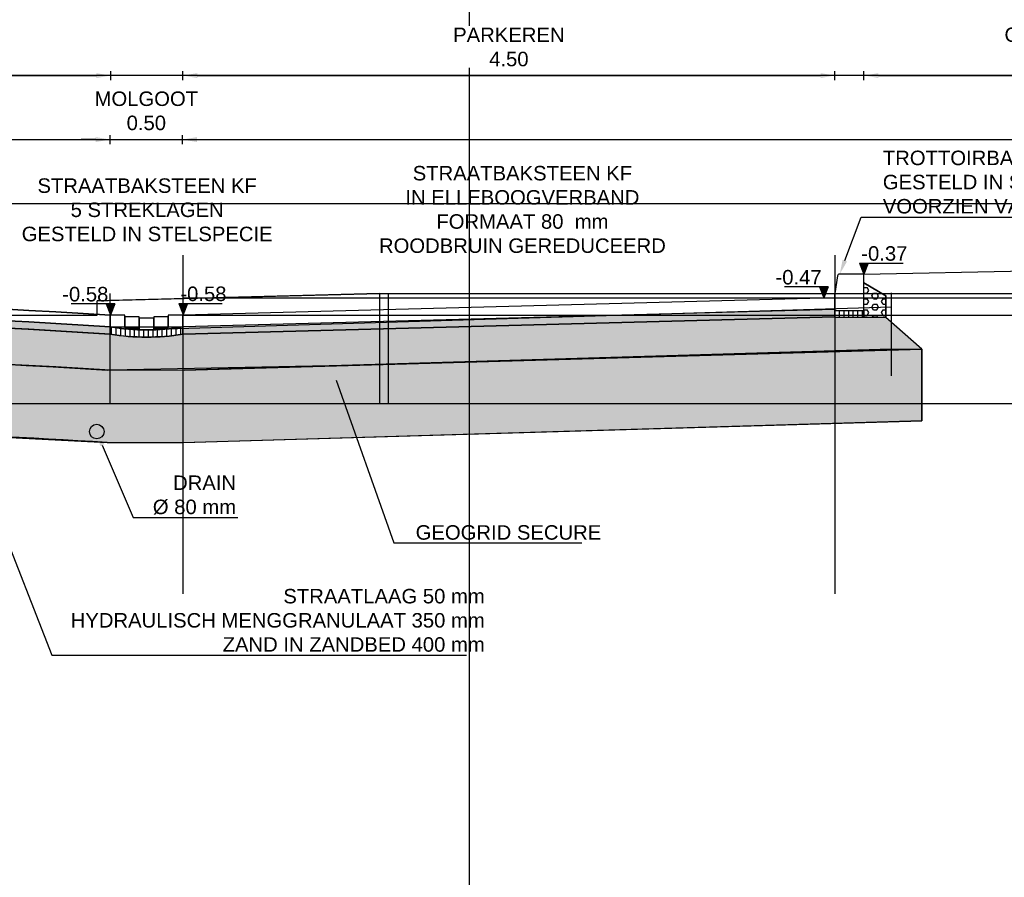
# Model space of a CAD drawing. Header units: metres. Extents: x 252743 to 254903, y 592696 to 593766.
# Tile 264 of 271: x 254687.2 to 254694, y 593435.48 to 593441.4. Entities that reach past the tile are written whole.
import ezdxf
from ezdxf import colors
from ezdxf.entities.mleader import LeaderData, LeaderLine
from ezdxf.math import Vec2, Vec3

# ---------------------------------------------------------------- set-up
doc = ezdxf.new("R2010")
doc.units = ezdxf.units.M
for name, color, linetype in [('B-WB-PROFIEL-LIJN', 8, 'Continuous'), ('N-WB-PROFIEL-ARC', 8, 'Continuous'), ('N-WB-PROFIEL-ARC BETON', 8, 'Continuous'), ('N-WB-PROFIEL-ARC MENGGRANULAAT', 1, 'Continuous'), ('N-WB-PROFIEL-ARC STELSPECIE', 8, 'Continuous'), ('N-WB-PROFIEL-ARC ZAND', 8, 'Continuous'), ('N-WB-PROFIEL-FUNDERINGSBEWAPENINGSMAT', 1, 'ZIGZAG'), ('N-WB-PROFIEL-LIJN', 3, 'Continuous'), ('N-WB-PROFIEL-MAATVOERING', 7, 'Continuous'), ('N-WB-PROFIEL-TEKST 50', 7, 'Continuous')]:
    doc.layers.add(name, color=color, linetype=linetype)
doc.layers.add('N-WB-PROFIEL-HULP', color=6, linetype='Continuous', plot=False)
doc.layers.get('0').freeze()
doc.styles.add('N_STANDAARD HOLLEMA', font='arial.ttf', dxfattribs={"height": 2})
doc.styles.add('N_STANDARD 50', font='arial.ttf', dxfattribs={"height": 0.1})
doc.linetypes.add('ZIGZAG', pattern='A,0.00254,-5.08,[131,ltypeshp.shx,S=5.08,R=0,X=-5.08,Y=0],-10.16,[131,ltypeshp.shx,S=5.08,R=180,X=5.08,Y=0],-5.08', length=20.32254)
doc.dimstyles.new('N_DIMENSION 50', dxfattribs={"dimtxt": 0.1, "dimasz": 0.1, "dimexe": 0.03125, "dimexo": 0.03125, "dimgap": 0.0625, "dimtad": 1, "dimzin": 3, "dimdsep": 46, "dimtxsty": 'N_STANDARD 50', "dimcen": 0, "dimazin": 3, "dimtfac": 1, "dimtix": 1, "dimtmove": 2, "dimatfit": 3, "dimfxl": 0.03125, "dimfxlon": 1, "dimtfill": 1, "dimtolj": 1, "dimtzin": 0, "dimarcsym": 0})

# ---------------------------------------------------------------- blocks, each defined once
blk = doc.blocks.new('HOOGTE PROFIEL')
blk.add_hatch(color=256).paths.add_polyline_path([(259012.3851, 473788.588), (259012.3551, 473788.6634), (259012.4152, 473788.6634)])
for p, q in [((259012.3551, 473788.6634), (259012.6551, 473788.6634)), ((259012.3551, 473788.6634), (259012.3851, 473788.588)), ((259012.4152, 473788.6634), (259012.3851, 473788.588))]:
    blk.add_line(p, q)
blk = doc.blocks.new('HOOGTE')
blk.add_blockref('HOOGTE PROFIEL', (-259012.3851, -473788.588))
at = {"style": 'N_STANDARD 50'}
blk.add_attdef('HOOGTE', (-0.0186, 0.0926), '', height=0.1, dxfattribs=at)
blk = doc.blocks.new('*D590')
at = {"layer": 'Defpoints', "color": 0, "transparency": 16777216}
for p in [(254687.8325, 593441.0098), (254681.8333, 593438.8397), (254687.8325, 593438.8536)]:
    blk.add_point(p, dxfattribs=at)
at = {"layer": 'N-WB-PROFIEL-MAATVOERING', "color": 0, "lineweight": -2, "transparency": 16777216}
for p, q in [((254681.8333, 593440.9786), (254681.8333, 593441.0411)), ((254681.9333, 593441.0098), (254687.7325, 593441.0098)), ((254687.8325, 593440.9786), (254687.8325, 593441.0411))]:
    blk.add_line(p, q, dxfattribs=at)
at = {"layer": 'N-WB-PROFIEL-MAATVOERING', "color": 0, "transparency": 16777216}
for points in [[(254681.9333, 593441.0265), (254681.9333, 593440.9932), (254681.8333, 593441.0098)], [(254687.7325, 593441.0265), (254687.7325, 593440.9932), (254687.8325, 593441.0098)]]:
    blk.add_solid(points, dxfattribs=at)
at = {"layer": 'N-WB-PROFIEL-MAATVOERING', "color": 0, "transparency": 16777216, "insert": (254684.8329, 593441.2067), "char_height": 0.1, "attachment_point": 5, "style": 'N_STANDARD 50', "bg_fill": 3, "box_fill_scale": 1.1, "bg_fill_color": 256, "bg_fill_true_color": 13158600, "bg_fill_transparency": 0}
blk.add_mtext('\\A1;RIJBAAN\\P6.00', dxfattribs=at)
blk = doc.blocks.new('*D591')
at = {"layer": 'Defpoints', "color": 0, "transparency": 16777216}
for p in [(254692.8282, 593441.0098), (254688.328, 593438.9195), (254692.8282, 593438.9195)]:
    blk.add_point(p, dxfattribs=at)
at = {"layer": 'N-WB-PROFIEL-MAATVOERING', "color": 0, "lineweight": -2, "transparency": 16777216}
for p, q in [((254688.328, 593440.9786), (254688.328, 593441.0411)), ((254688.428, 593441.0098), (254692.7282, 593441.0098)), ((254692.8282, 593440.9786), (254692.8282, 593441.0411))]:
    blk.add_line(p, q, dxfattribs=at)
at = {"layer": 'N-WB-PROFIEL-MAATVOERING', "color": 0, "transparency": 16777216}
for points in [[(254688.428, 593441.0265), (254688.428, 593440.9932), (254688.328, 593441.0098)], [(254692.7282, 593441.0265), (254692.7282, 593440.9932), (254692.8282, 593441.0098)]]:
    blk.add_solid(points, dxfattribs=at)
at = {"layer": 'N-WB-PROFIEL-MAATVOERING', "color": 0, "transparency": 16777216, "insert": (254690.5781, 593441.2067), "char_height": 0.1, "attachment_point": 5, "style": 'N_STANDARD 50', "bg_fill": 3, "box_fill_scale": 1.1, "bg_fill_color": 256, "bg_fill_true_color": 13158600, "bg_fill_transparency": 0}
blk.add_mtext('\\A1;PARKEREN\\P4.50', dxfattribs=at)
blk = doc.blocks.new('*D592')
at = {"layer": 'Defpoints', "color": 0, "transparency": 16777216}
for p in [(254688.3256, 593440.5682), (254687.8282, 593438.9195), (254688.3256, 593438.9195)]:
    blk.add_point(p, dxfattribs=at)
at = {"layer": 'N-WB-PROFIEL-MAATVOERING', "color": 0, "lineweight": -2, "transparency": 16777216}
for p, q in [((254687.8282, 593440.537), (254687.8282, 593440.5995)), ((254688.3256, 593440.537), (254688.3256, 593440.5995)), ((254687.7282, 593440.5682), (254687.6282, 593440.5682)), ((254687.8282, 593440.5682), (254688.3256, 593440.5682)), ((254688.4256, 593440.5682), (254688.5256, 593440.5682))]:
    blk.add_line(p, q, dxfattribs=at)
at = {"layer": 'N-WB-PROFIEL-MAATVOERING', "color": 0, "transparency": 16777216}
for points in [[(254687.7282, 593440.5849), (254687.7282, 593440.5515), (254687.8282, 593440.5682)], [(254688.4256, 593440.5849), (254688.4256, 593440.5515), (254688.3256, 593440.5682)]]:
    blk.add_solid(points, dxfattribs=at)
at = {"layer": 'N-WB-PROFIEL-MAATVOERING', "color": 0, "transparency": 16777216, "insert": (254688.0769, 593440.766), "char_height": 0.1, "attachment_point": 5, "style": 'N_STANDARD 50', "bg_fill": 3, "box_fill_scale": 1.1, "bg_fill_color": 256, "bg_fill_true_color": 13158600, "bg_fill_transparency": 0}
blk.add_mtext('\\A1;MOLGOOT\\P0.50', dxfattribs=at)
blk = doc.blocks.new('*D593')
at = {"layer": 'Defpoints', "color": 0, "transparency": 16777216}
for p in [(254695.4787, 593441.0098), (254695.4787, 593439.2553), (254693.028, 593439.2034)]:
    blk.add_point(p, dxfattribs=at)
at = {"layer": 'N-WB-PROFIEL-MAATVOERING', "color": 0, "lineweight": -2, "transparency": 16777216}
for p, q in [((254693.028, 593440.9786), (254693.028, 593441.0411)), ((254693.128, 593441.0098), (254695.3787, 593441.0098)), ((254695.4787, 593440.9786), (254695.4787, 593441.0411))]:
    blk.add_line(p, q, dxfattribs=at)
at = {"layer": 'N-WB-PROFIEL-MAATVOERING', "color": 0, "transparency": 16777216}
for points in [[(254693.128, 593441.0265), (254693.128, 593440.9932), (254693.028, 593441.0098)], [(254695.3787, 593441.0265), (254695.3787, 593440.9932), (254695.4787, 593441.0098)]]:
    blk.add_solid(points, dxfattribs=at)
at = {"layer": 'N-WB-PROFIEL-MAATVOERING', "color": 0, "transparency": 16777216, "insert": (254694.2533, 593441.2076), "char_height": 0.1, "attachment_point": 5, "style": 'N_STANDARD 50', "bg_fill": 3, "box_fill_scale": 1.1, "bg_fill_color": 256, "bg_fill_true_color": 13158600, "bg_fill_transparency": 0}
blk.add_mtext('\\A1;GROEN\\P2.45', dxfattribs=at)

msp = doc.modelspace()

# ---------------------------------------------------------------- hatches: boundary and pattern name
at = {"layer": 'N-WB-PROFIEL-ARC'}
h = msp.add_hatch(dxfattribs=at)
h.set_pattern_fill('AR-SAND', color=256, scale=0.001)
h.set_pattern_definition([(37.5, (-6.415185, -5.384017), (-0.001600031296, 0.048941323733), [0, -0.038608, 0, -0.04318, 0, -0.041275]), (7.5, (-6.415185, -5.38402), (0.044952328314, 0.071682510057), [0, -0.020828, 0, -0.034798, 0, -0.013335]), (327.5, (-6.446427, -5.384017), (0.0790992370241, 0.0001437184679), [0, -0.0127, 0, -0.04572, 0, -0.05969]), (317.5, (-6.44643, -5.38402), (0.076355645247, 0.022292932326), [0, -0.00635, 0, -0.029972, 0, -0.03429])])
edge = h.paths.add_edge_path()
edge.add_arc((254684.8281, 593394.4045), 44.9215, 86.17605, 93.82918, ccw=False)
edge.add_line((254687.824, 593439.226), (254687.8268, 593439.226))
edge.add_line((254687.8268, 593439.226), (254687.8273, 593439.2759))
edge.add_arc((254684.8282, 593394.406), 44.97, 86.17599, 93.82511)
edge.add_line((254681.8282, 593439.2758), (254681.8282, 593439.2257))
h = msp.add_hatch(dxfattribs=at)
h.set_pattern_fill('AR-SAND', color=256, scale=0.001)
h.set_pattern_definition([(37.5, (-6.414327, -5.38186), (-0.001600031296, 0.048941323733), [0, -0.038608, 0, -0.04318, 0, -0.041275]), (7.5, (-6.41433, -5.38186), (0.044952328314, 0.071682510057), [0, -0.020828, 0, -0.034798, 0, -0.013335]), (327.5, (-6.44557, -5.38186), (0.0790992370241, 0.0001437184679), [0, -0.0127, 0, -0.04572, 0, -0.05969]), (317.5, (-6.44557, -5.38186), (0.076355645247, 0.022292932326), [0, -0.00635, 0, -0.029972, 0, -0.03429])])
h.paths.add_polyline_path([(254688.328, 593439.276), (254688.328, 593439.2247), (254692.828, 593439.346), (254692.828, 593439.396)])
at = {"layer": 'N-WB-PROFIEL-ARC BETON'}
h = msp.add_hatch(dxfattribs=at)
h.set_pattern_fill('HEX', color=256, scale=0.007, style=0)
h.set_pattern_definition([(0, (254804.84125, 593411.984836), (0, 0.038494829), [0.022225, -0.04445]), (120, (254804.84125, 593411.984836), (-0.0333375, -0.019247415), [0.022225, -0.04445]), (60, (254804.863473, 593411.984836), (-0.0333375, 0.019247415), [0.022225, -0.04445])])
h.paths.add_polyline_path([(254693.028, 593439.5799), (254693.178, 593439.4899), (254693.178, 593439.3399), (254693.028, 593439.3399), (254693.028, 593439.3899)])
at = {"layer": 'N-WB-PROFIEL-ARC MENGGRANULAAT'}
h = msp.add_hatch(dxfattribs=at)
h.set_pattern_fill('AR-CONC', color=256, scale=0.002, style=0)
h.set_pattern_definition([(50, (0, 0.4365), (0.36436933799, -0.03187817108), [0.0381, -0.4191]), (355, (0, 0.4365), (-0.07048684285, 0.38211369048), [0.03048, -0.33528116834]), (100.4514447, (0.03036, 0.43384), (0.29388249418, 0.35023550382), [0.0323800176, -0.3561804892]), (46.1842, (0, 0.5381), (0.54215808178, -0.08408465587), [0.05715, -0.62865]), (96.63555761, (0.0452, 0.5311), (0.4748082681, 0.4948522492), [0.0485700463, -0.5342712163]), (351.18415117, (0, 0.5381), (0.47480826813, 0.49485224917), [0.04571993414, -0.50291946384]), (21, (0.0508, 0.5127), (0.30322878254, -0.20453039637), [0.0381, -0.4191]), (326, (0.0508, 0.5127), (0.1236040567, 0.36837593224), [0.03048, -0.33528]), (71.451445, (0.07607, 0.49566), (0.42683283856, 0.16384553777), [0.0323800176, -0.3561798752]), (37.5, (0, 0.4365), (0.0061772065, 0.169110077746), [0, -0.331216, 0, -0.34036, 0, -0.33655]), (7.5, (0, 0.4365), (0.13363932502, 0.200361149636), [0, -0.194056, 0, -0.323596, 0, -0.12827]), (327.5, (-0.11328, 0.4365), (0.271181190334, -0.011457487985), [0, -0.127, 0, -0.39624, 0, -0.52578]), (317.5, (-0.16408, 0.4365), (0.29625836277, 0.05085298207), [0, -0.1651, 0, -0.263144, 0, -0.37338])])
edge = h.paths.add_edge_path()
edge.add_line((254681.4833, 593439.156), (254681.3063, 593438.9785))
edge.add_line((254681.3063, 593438.9785), (254681.5887, 593438.9752))
edge.add_line((254681.5887, 593438.9752), (254681.8282, 593438.9752))
edge.add_arc((254684.8543, 593393.6087), 45.4673, 86.24981, 93.81623, ccw=False)
edge.add_line((254687.8282, 593438.9786), (254688.337, 593438.9761))
edge.add_line((254688.337, 593438.9761), (254693.219, 593439.1226))
edge.add_line((254693.219, 593439.1226), (254693.4272, 593439.1226))
edge.add_line((254693.4272, 593439.1226), (254693.178, 593439.3399))
edge.add_line((254693.178, 593439.3399), (254692.828, 593439.3399))
edge.add_line((254692.828, 593439.3399), (254692.828, 593439.346))
edge.add_line((254692.828, 593439.346), (254688.328, 593439.2247))
edge.add_arc((254688.0774, 593440.8029), 1.598, 260.97748, 279.02252, ccw=False)
edge.add_arc((254684.8301, 593394.9508), 44.3752, 86.12776, 93.87224)
edge.add_line((254681.8333, 593439.2247), (254681.8333, 593439.156))
edge.add_line((254681.8333, 593439.156), (254681.4833, 593439.156))
at = {"layer": 'N-WB-PROFIEL-ARC STELSPECIE'}
h = msp.add_hatch(dxfattribs=at)
h.set_pattern_fill('LINE', color=256, scale=0.01, angle=90, style=0)
h.set_pattern_definition([(90, (254804.841248, 593411.984836), (-0.03175, 2e-18), [])])
h.paths.add_polyline_path([(254692.828, 593439.3899), (254693.028, 593439.3899), (254693.028, 593439.3399), (254692.828, 593439.3399)])
h = msp.add_hatch(dxfattribs=at)
h.set_pattern_fill('LINE', color=256, scale=0.01, angle=90, style=0)
h.set_pattern_definition([(90, (52261.331095, 35720.393813), (-0.03175, 2e-18), [])])
edge = h.paths.add_edge_path()
edge.add_line((254688.328, 593439.2247), (254688.328, 593439.276))
edge.add_arc((254688.0772, 593440.759), 1.504, 260.45704, 279.59829, ccw=False)
edge.add_line((254687.8279, 593439.2758), (254687.8277, 593439.2254))
edge.add_arc((254688.08, 593440.7721), 1.5671, 260.73488, 279.10638)
at = {"layer": 'N-WB-PROFIEL-ARC ZAND'}
h = msp.add_hatch(dxfattribs=at)
h.set_pattern_fill('AR-SAND', color=256, scale=0.002, style=0)
h.set_pattern_definition([(37.5, (0, 0.4365), (-0.003200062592, 0.097882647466), [0, -0.077216, 0, -0.08636, 0, -0.08255]), (7.5, (0, 0.4365), (0.089904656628, 0.143365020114), [0, -0.041656, 0, -0.069596, 0, -0.02667]), (327.5, (-0.06248, 0.4365), (0.158198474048, 0.000287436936), [0, -0.0254, 0, -0.09144, 0, -0.11938]), (317.5, (-0.06248, 0.4365), (0.152711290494, 0.044585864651), [0, -0.0127, 0, -0.059944, 0, -0.06858])])
edge = h.paths.add_edge_path()
edge.add_line((254693.4272, 593439.1225), (254693.427, 593438.6276))
edge.add_line((254693.427, 593438.6276), (254693.352, 593438.6263))
edge.add_line((254693.352, 593438.6263), (254688.3345, 593438.4761))
edge.add_line((254688.3345, 593438.4761), (254687.8057, 593438.4787))
edge.add_arc((254684.5693, 593385.0142), 53.5624, 86.53589, 93.46411)
edge.add_line((254681.3329, 593438.4787), (254681.3329, 593438.2563))
edge.add_line((254681.3329, 593438.2563), (254679.7333, 593438.2563))
edge.add_line((254679.7333, 593438.2563), (254679.7333, 593439.3055))
edge.add_line((254679.7333, 593439.3055), (254679.8333, 593439.306))
edge.add_line((254679.8333, 593439.306), (254679.8337, 593439.446))
edge.add_line((254679.8337, 593439.446), (254681.6333, 593439.396))
edge.add_line((254681.6333, 593439.396), (254681.4833, 593439.306))
edge.add_line((254681.4833, 593439.306), (254681.4833, 593439.156))
edge.add_line((254681.4833, 593439.156), (254681.3063, 593438.9785))
edge.add_line((254681.3063, 593438.9785), (254681.8282, 593438.9752))
edge.add_arc((254684.8543, 593393.6087), 45.4673, 86.24981, 93.81623, ccw=False)
edge.add_line((254687.8282, 593438.9786), (254689.6887, 593439.0167))
edge.add_line((254689.6887, 593439.0167), (254693.219, 593439.1226))
edge.add_line((254693.219, 593439.1226), (254693.4272, 593439.1225))

# ---------------------------------------------------------------- linework, layer by layer
at = {"layer": 'B-WB-PROFIEL-LIJN', "color": 8}
msp.add_line((254693.219, 593439.4113), (254688.219, 593439.261), dxfattribs=at)
at = {"layer": 'B-WB-PROFIEL-LIJN'}
msp.add_lwpolyline([(254679.7287, 593439.506), (254679.7887, 593439.506), (254681.5887, 593439.456), (254681.7387, 593439.456), (254681.7387, 593439.356), (254687.7387, 593439.356), (254687.7387, 593439.456), (254687.8887, 593439.4599), (254689.6887, 593439.506), (254695.4787, 593439.506)], dxfattribs=at)
at = {"layer": 'N-WB-PROFIEL-FUNDERINGSBEWAPENINGSMAT', "ltscale": 0.1}
for p, q in [((254688.337, 593438.9761), (254693.4272, 593439.1226)), ((254687.8282, 593438.9786), (254688.337, 593438.9761))]:
    msp.add_line(p, q, dxfattribs=at)
msp.add_lwpolyline([(254681.8282, 593438.9752, -0.033043), (254687.8282, 593438.9786)], format="xyb", dxfattribs=at)
at = {"layer": 'N-WB-PROFIEL-HULP'}
for p, q in [((254690.3033, 593454.2684), (254690.3033, 593413.6297)), ((254696.6535, 593441.0098), (254676.5342, 593441.0098)), ((254687.8282, 593438.746), (254687.8282, 593439.506)), ((254689.6887, 593438.746), (254689.6887, 593439.506)), ((254689.7487, 593438.746), (254689.7487, 593439.506)), ((254692.8282, 593439.356), (254692.8282, 593439.506)), ((254693.219, 593438.9382), (254693.219, 593439.5113)), ((254688.3323, 593439.476), (254696.3289, 593439.476)), ((254688.3323, 593439.356), (254696.3289, 593439.356)), ((254687.8282, 593439.276), (254688.2482, 593439.276)), ((254679.7333, 593438.746), (254695.4787, 593438.7479))]:
    msp.add_line(p, q, dxfattribs=at)
for points in [[(254693.028, 593439.5799), (254693.178, 593439.4899), (254693.178, 593439.3399), (254693.028, 593439.3399), (254693.028, 593439.3899)], [(254688.328, 593439.276), (254688.328, 593439.2247), (254692.828, 593439.346), (254692.828, 593439.396)], [(254692.828, 593439.3899), (254693.028, 593439.3899), (254693.028, 593439.3399), (254692.828, 593439.3399)]]:
    msp.add_lwpolyline(points, close=True, dxfattribs=at)
for points in [[(254689.6887, 593438.746), (254689.6887, 593439.506), (254687.7387, 593439.456)], [(254681.7387, 593439.456), (254681.7387, 593439.356), (254687.7387, 593439.356), (254687.7387, 593439.456)]]:
    msp.add_lwpolyline(points, dxfattribs=at)
for points in [[(254693.4272, 593439.1225), (254693.427, 593438.6276), (254693.352, 593438.6263), (254688.3345, 593438.4761), (254687.8057, 593438.4787, 0.030239), (254681.3329, 593438.4787), (254681.3329, 593438.2563), (254679.7333, 593438.2563), (254679.7333, 593439.3055), (254679.8333, 593439.306), (254679.8337, 593439.446), (254681.6333, 593439.396), (254681.6333, 593439.396), (254681.4833, 593439.306), (254681.4833, 593439.156), (254681.3063, 593438.9785), (254681.8282, 593438.9752, -0.033027), (254687.8282, 593438.9786), (254689.6887, 593439.0167), (254693.219, 593439.1226)], [(254681.8282, 593439.2257, -0.033406), (254687.824, 593439.226), (254687.8268, 593439.226), (254687.8273, 593439.2759, 0.033388), (254681.8282, 593439.2758)], [(254681.4833, 593439.156), (254681.3063, 593438.9785), (254681.5887, 593438.9752), (254681.8282, 593438.9752, -0.033027), (254687.8282, 593438.9786), (254688.337, 593438.9761), (254693.219, 593439.1226), (254693.4272, 593439.1226), (254693.178, 593439.3399), (254692.828, 593439.3399), (254692.828, 593439.346), (254688.328, 593439.2247, -0.078899), (254687.8268, 593439.2247, 0.033805), (254681.8333, 593439.2247), (254681.8333, 593439.156)], [(254688.328, 593439.2247), (254688.328, 593439.276, -0.083714), (254687.8279, 593439.2758), (254687.8277, 593439.2254, 0.080333)]]:
    msp.add_lwpolyline(points, format="xyb", close=True, dxfattribs=at)
msp.add_lwpolyline([(254687.8282, 593439.276, 0.084034), (254688.3292, 593439.276)], format="xyb", dxfattribs=at)
at = {"layer": 'N-WB-PROFIEL-LIJN'}
for p, q in [((254693.028, 593439.6399), (254695.4787, 593439.6918)), ((254693.178, 593439.4899), (254693.028, 593439.5799)), ((254692.8282, 593439.476), (254688.328, 593439.356)), ((254693.178, 593439.3399), (254693.178, 593439.4899)), ((254692.8282, 593439.396), (254688.3301, 593439.276)), ((254692.828, 593439.3899), (254692.828, 593439.3399)), ((254693.028, 593439.3899), (254693.028, 593439.3399)), ((254692.828, 593439.346), (254688.3315, 593439.2261)), ((254693.178, 593439.3399), (254692.828, 593439.3399)), ((254693.4272, 593439.1226), (254693.178, 593439.3399)), ((254693.219, 593439.1226), (254688.337, 593438.9761)), ((254693.427, 593438.6276), (254693.4272, 593439.1225)), ((254693.352, 593438.6263), (254693.4272, 593438.6276))]:
    msp.add_line(p, q, dxfattribs=at)
msp.add_lwpolyline([(254693.028, 593439.3899), (254693.028, 593439.6399), (254692.861, 593439.6399, 0.371763), (254692.8461, 593439.6271), (254692.8282, 593439.506, 0.036786), (254692.828, 593439.5038), (254692.828, 593439.3899)], format="xyb", close=True, dxfattribs=at)
for points in [[(254681.8282, 593439.356), (254681.8282, 593439.356, -0.033333), (254687.8282, 593439.356)], [(254681.8282, 593439.2758, -0.033388), (254687.8273, 593439.2759, -0.033333)], [(254681.8315, 593439.2259, -0.033388), (254687.824, 593439.226, -0.033388)], [(254681.8282, 593438.9752, -0.0335), (254687.8073, 593438.9766, -0.033388)]]:
    msp.add_lwpolyline(points, format="xyb", dxfattribs=at)
for points in [[(254687.8282, 593439.356), (254687.8282, 593439.276), (254687.9282, 593439.276), (254687.9282, 593439.356)], [(254687.9282, 593439.3463), (254687.9282, 593439.2663), (254688.0282, 593439.2663), (254688.0282, 593439.3463)], [(254688.0282, 593439.3351), (254688.0282, 593439.2551), (254688.1282, 593439.2551), (254688.1282, 593439.3351)], [(254688.1282, 593439.3463), (254688.1282, 593439.2663), (254688.2282, 593439.2663), (254688.2282, 593439.3463)], [(254688.228, 593439.356), (254688.228, 593439.276), (254688.328, 593439.276), (254688.328, 593439.356)]]:
    msp.add_lwpolyline(points, close=True, dxfattribs=at)
for points in [[(254687.8081, 593438.9787), (254688.337, 593438.9761)], [(254686.6823, 593438.5349), (254687.8057, 593438.4787), (254688.328, 593438.4787), (254693.427, 593438.6276)], [(254687.8057, 593438.4787), (254688.3345, 593438.4761)]]:
    msp.add_lwpolyline(points, dxfattribs=at)
msp.add_circle((254687.7349, 593438.5536), 0.05, dxfattribs=at)
msp.add_arc((254684.8282, 593394.406), 45.05, 86.1817, 93.8183, dxfattribs=at)

# ---------------------------------------------------------------- block references
at = {"layer": 'N-WB-PROFIEL-TEKST 50'}
ref = msp.add_blockref('HOOGTE', (254692.7505, 593439.476), dxfattribs=dict(at, xscale=-1))
ref.add_attrib('HOOGTE', '-0.47', (254692.4177, 593439.5686), dxfattribs={"layer": '0', "height": 0.1, "style": 'N_STANDARD 50'})
ref = msp.add_blockref('HOOGTE', (254687.8294, 593439.3591), dxfattribs=dict(at, xscale=-1))
ref.add_attrib('HOOGTE', '-0.58', (254687.4965, 593439.4516), dxfattribs={"layer": '0', "height": 0.1, "style": 'N_STANDARD 50'})
msp.add_blockref('HOOGTE', (254688.3301, 593439.3614), dxfattribs=at).add_auto_attribs({'HOOGTE': '-0.58'})

# ---------------------------------------------------------------- leaders
ml = msp.add_multileader_mtext('Standard', dxfattribs=at)
ml.set_content('STRAATLAAG 50 mm\\PHYDRAULISCH MENGGRANULAAT 350 mm \\P ZAND IN ZANDBED 400 mm', color=256, style='N_STANDAARD HOLLEMA')
ml.set_leader_properties()
ml.build(insert=Vec2(0, 0))
ml.multileader.update_dxf_attribs({"text_left_attachment_type": 5, "text_right_attachment_type": 5, "dogleg_length": 1, "arrow_head_size": 0.1, "scale": 0.05})
ctx = ml.context
ctx.base_point, ctx.scale, ctx.char_height, ctx.arrow_head_size, ctx.landing_gap_size, ctx.plane_origin = Vec3(254687.4752, 593437.0108), 0.05, 0.1, 0.1, 0.1, Vec3(254687.2665, 593438.4592)
ctx.left_attachment, ctx.right_attachment, ctx.text_align_type = 5, 5, 2
notes = []
notes.append((ctx, [(1, (1, 1, 0), (254687.4252, 593437.0108), (1, 0), 0.05, [(0, [(254686.6319, 593439.0396)], 0, [])])]))
ctx.mtext.insert, ctx.mtext.alignment, ctx.mtext.flow_direction = Vec3(254690.4116, 593437.468), 3, 5
ml = msp.add_multileader_mtext('Standard', dxfattribs=at)
ml.set_content('DRAIN\\P%%C 80 mm', color=256, style='N_STANDAARD HOLLEMA')
ml.set_leader_properties()
ml.build(insert=Vec2(0, 0))
ml.multileader.update_dxf_attribs({"text_left_attachment_type": 5, "text_right_attachment_type": 5, "dogleg_length": 1, "arrow_head_size": 0.1, "scale": 0.05})
ctx = ml.context
ctx.base_point, ctx.scale, ctx.char_height, ctx.arrow_head_size, ctx.landing_gap_size, ctx.plane_origin = Vec3(254688.0363, 593437.9601), 0.05, 0.1, 0.1, 0.1, Vec3(254687.5715, 593438.3507)
ctx.left_attachment, ctx.right_attachment, ctx.text_align_type = 5, 5, 2
notes.append((ctx, [(1, (1, 1, 0), (254687.9863, 593437.9601), (1, 0), 0.05, [(0, [(254687.7342, 593438.5528)], 0, [])])]))
ctx.mtext.insert, ctx.mtext.alignment, ctx.mtext.flow_direction = Vec3(254688.6961, 593438.2505), 3, 5
for ctx, leaders in notes:
    for number, flags, end, landing, length, lines in leaders:
        leader = LeaderData()
        leader.index, (leader.has_last_leader_line, leader.has_dogleg_vector, leader.attachment_direction) = number, flags
        leader.last_leader_point, leader.dogleg_vector, leader.dogleg_length = Vec3(end), Vec3(landing), length
        for number, points, colour, breaks in lines:
            line = LeaderLine()
            line.index, line.vertices, line.color, line.breaks = number, Vec3.list(points), colors.encode_raw_color(colour), breaks
            leader.lines.append(line)
        ctx.leaders.append(leader)

# ---------------------------------------------------------------- next in the draw order: dimensions: what is measured, and where the dimension line sits
at = {"layer": 'N-WB-PROFIEL-MAATVOERING'}
for base, p1, p2, text, picture, middle in [((254687.8325, 593441.0098), (254681.8333, 593438.8397), (254687.8325, 593438.8536), 'RIJBAAN\\P<>', '*D590', (254684.8329, 593441.2067)), ((254692.8282, 593441.0098), (254688.328, 593438.9195), (254692.8282, 593438.9195), 'PARKEREN\\P<>', '*D591', (254690.5781, 593441.2067)), ((254695.4787, 593441.0098), (254693.028, 593439.2034), (254695.4787, 593439.2553), 'GROEN\\P<>', '*D593', (254694.2533, 593441.2076))]:
    dim = msp.add_linear_dim(base=base, p1=p1, p2=p2, text=text, dimstyle='N_DIMENSION 50', dxfattribs=at)
    dim.commit()
    dim.dimension.update_dxf_attribs({"geometry": picture, "text_midpoint": middle})

# ---------------------------------------------------------------- next in the draw order: linework, layer by layer
at = {"layer": 'N-WB-PROFIEL-HULP'}
msp.add_line((254692.828, 593439.7702), (254692.828, 593437.433), dxfattribs=at)

# ---------------------------------------------------------------- next in the draw order: block references
at = {"layer": 'N-WB-PROFIEL-TEKST 50'}
msp.add_blockref('HOOGTE', (254693.028, 593439.6399), dxfattribs=at).add_auto_attribs({'HOOGTE': '-0.37'})

# ---------------------------------------------------------------- next in the draw order: texts
at = {"layer": 'N-WB-PROFIEL-TEKST 50', "insert": (254690.6716, 593439.7848), "char_height": 0.1, "width": 2.863143, "attachment_point": 8, "style": 'N_STANDARD 50'}
msp.add_mtext('\\pxqc;STRAATBAKSTEEN KF \\PIN ELLEBOOGVERBAND\\PFORMAAT 80  mm\\PROODBRUIN GEREDUCEERD', dxfattribs=at)

# ---------------------------------------------------------------- next in the draw order: dimensions: what is measured, and where the dimension line sits
at = {"layer": 'N-WB-PROFIEL-MAATVOERING'}
dim = msp.add_linear_dim(base=(254688.3256, 593440.5682), p1=(254687.8282, 593438.9195), p2=(254688.3256, 593438.9195), text='MOLGOOT\\P<>', dimstyle='N_DIMENSION 50', dxfattribs=at)
dim.commit()
dim.dimension.update_dxf_attribs({"geometry": '*D592', "text_midpoint": (254688.0769, 593440.766)})

# ---------------------------------------------------------------- next in the draw order: leaders
at = {"layer": 'N-WB-PROFIEL-TEKST 50'}
ml = msp.add_multileader_mtext('Standard', dxfattribs=at)
ml.set_content('TROTTOIRBAND 180/200x250 mm\\PGESTELD IN STELSPECIE\\PVOORZIEN VAN STEUNRUG', color=256, style='N_STANDAARD HOLLEMA')
ml.set_leader_properties()
ml.build(insert=Vec2(0, 0))
ml.multileader.update_dxf_attribs({"text_left_attachment_type": 5, "text_right_attachment_type": 8, "dogleg_length": 1, "arrow_head_size": 0.1, "scale": 0.05})
ctx = ml.context
ctx.base_point, ctx.scale, ctx.char_height, ctx.arrow_head_size, ctx.landing_gap_size, ctx.plane_origin = Vec3(254693.0582, 593440.0332), 0.05, 0.1, 0.1, 0.1, Vec3(254692.861, 593439.6799)
ctx.left_attachment, ctx.right_attachment = 5, 8
notes = []
notes.append((ctx, [(0, (1, 1, 0), (254693.0082, 593440.0332), (1, 0), 0.05, [(0, [(254692.861, 593439.6399)], 0, [])])]))
ctx.mtext.insert, ctx.mtext.flow_direction = Vec3(254693.1582, 593440.4918), 5
ml = msp.add_multileader_mtext('Standard', dxfattribs=at)
ml.set_content('GEOGRID SECURE', color=256, style='N_STANDAARD HOLLEMA')
ml.set_leader_properties()
ml.build(insert=Vec2(0, 0))
ml.multileader.update_dxf_attribs({"text_left_attachment_type": 5, "text_right_attachment_type": 8, "dogleg_length": 1, "arrow_head_size": 0.1, "scale": 0.05})
ctx = ml.context
ctx.base_point, ctx.scale, ctx.char_height, ctx.arrow_head_size, ctx.landing_gap_size, ctx.plane_origin = Vec3(254689.8351, 593437.7858), 0.05, 0.1, 0.1, 0.1, Vec3(254689.3531, 593438.9729)
ctx.left_attachment, ctx.right_attachment = 5, 8
notes.append((ctx, [(0, (1, 1, 0), (254689.7851, 593437.7858), (1, 0), 0.05, [(0, [(254689.3528, 593439.0017)], 0, [])])]))
ctx.mtext.insert, ctx.mtext.flow_direction = Vec3(254689.9351, 593437.9076), 5
for ctx, leaders in notes:
    for number, flags, end, landing, length, lines in leaders:
        leader = LeaderData()
        leader.index, (leader.has_last_leader_line, leader.has_dogleg_vector, leader.attachment_direction) = number, flags
        leader.last_leader_point, leader.dogleg_vector, leader.dogleg_length = Vec3(end), Vec3(landing), length
        for number, points, colour, breaks in lines:
            line = LeaderLine()
            line.index, line.vertices, line.color, line.breaks = number, Vec3.list(points), colors.encode_raw_color(colour), breaks
            leader.lines.append(line)
        ctx.leaders.append(leader)

# ---------------------------------------------------------------- next in the draw order: linework, layer by layer
at = {"layer": 'N-WB-PROFIEL-HULP'}
for p, q in [((254679.7336, 593440.5682), (254713.8217, 593440.5682)), ((254679.7338, 593440.1266), (254713.8219, 593440.1266)), ((254688.328, 593439.7702), (254688.328, 593437.433))]:
    msp.add_line(p, q, dxfattribs=at)

# ---------------------------------------------------------------- next in the draw order: texts
at = {"layer": 'N-WB-PROFIEL-TEKST 50', "insert": (254688.0826, 593439.8657), "char_height": 0.1, "width": 2.2243, "attachment_point": 8, "style": 'N_STANDARD 50'}
msp.add_mtext('\\pxqc;STRAATBAKSTEEN KF \\P5 STREKLAGEN\\PGESTELD IN STELSPECIE', dxfattribs=at)

doc.saveas('drawing.dxf')
